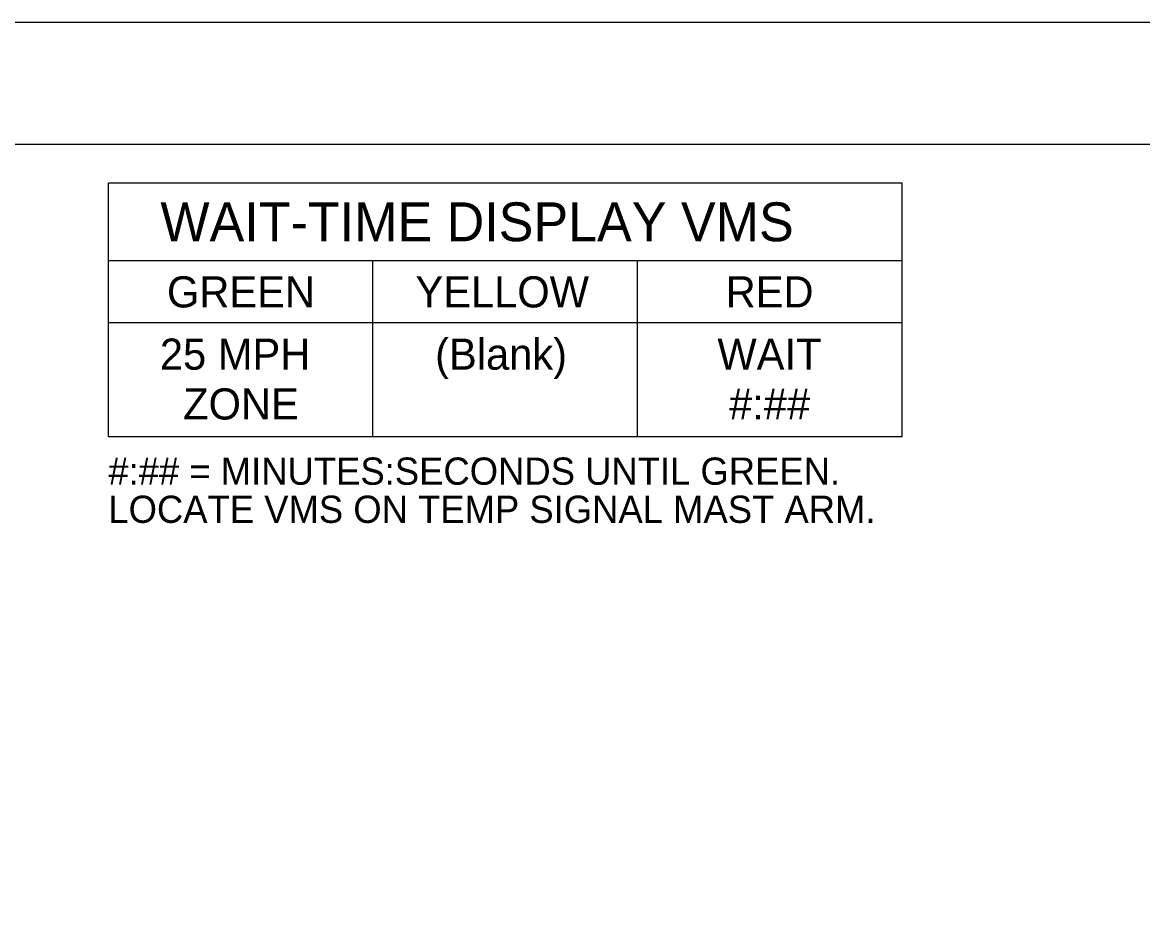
# Model space of a CAD drawing. Extents: x 99982 to 100176, y 99905 to 100011.
# Drawn here: x 100109.271 to 100112.15, y 99978.377 to 99980.687 of the extents above; entities that cross this region are included whole.
import ezdxf

# ---------------------------------------------------------------- set-up
doc = ezdxf.new("R2010")
doc.units = 0
for name, color, linetype in [('SH_GI_PlotLimits', 7, 'Continuous'), ('SH_GI_SheetBorder', 7, 'Continuous'), ('TR_WZ_PortableChangeMessageSign', 7, 'Continuous')]:
    doc.layers.add(name, color=color, linetype=linetype)

msp = doc.modelspace()

# ---------------------------------------------------------------- linework, layer by layer
at = {"layer": 'SH_GI_PlotLimits'}
msp.add_lwpolyline([(100099.0625, 99969.6875), (100116.0625, 99969.6875), (100116.0625, 99980.6875), (100099.0625, 99980.6875)], close=True, dxfattribs=at)
at = {"layer": 'SH_GI_SheetBorder'}
msp.add_line((100100, 99980.375), (100115.75, 99980.375), dxfattribs=at)
at = {"layer": 'TR_WZ_PortableChangeMessageSign'}
for p, q in [((100109.4922, 99980.275), (100111.5322, 99980.275)), ((100109.4922, 99979.6227), (100109.4922, 99980.275)), ((100111.5322, 99979.6227), (100111.5322, 99980.275)), ((100111.5322, 99980.075), (100109.4922, 99980.075)), ((100110.1722, 99979.6227), (100110.1722, 99980.075)), ((100110.8522, 99979.6227), (100110.8522, 99980.075)), ((100110.1722, 99979.915), (100109.4922, 99979.915)), ((100110.8522, 99979.915), (100110.1722, 99979.915)), ((100111.5322, 99979.915), (100110.8522, 99979.915)), ((100111.5322, 99979.6227), (100109.4922, 99979.6227))]:
    msp.add_line(p, q, dxfattribs=at)

# ---------------------------------------------------------------- texts
for s, height, p in [('WAIT-TIME DISPLAY VMS', 0.1, (100109.6261, 99980.125)), ('GREEN', 0.08, (100109.6428, 99979.955)), ('YELLOW', 0.08, (100110.2813, 99979.955)), ('RED', 0.08, (100111.0783, 99979.955)), ('25 MPH', 0.08, (100109.6246, 99979.795)), ('(Blank)', 0.08, (100110.3319, 99979.795)), ('WAIT', 0.08, (100111.0572, 99979.795)), ('ZONE', 0.08, (100109.6844, 99979.667)), ('#:##', 0.08, (100111.0873, 99979.667)), ('#:## = MINUTES:SECONDS UNTIL GREEN.', 0.07, (100109.4922, 99979.4993)), ('LOCATE VMS ON TEMP SIGNAL MAST ARM.', 0.07, (100109.4922, 99979.4013))]:
    msp.add_text(s, height=height, rotation=360, dxfattribs=at).set_placement(p)

doc.saveas('drawing.dxf')
